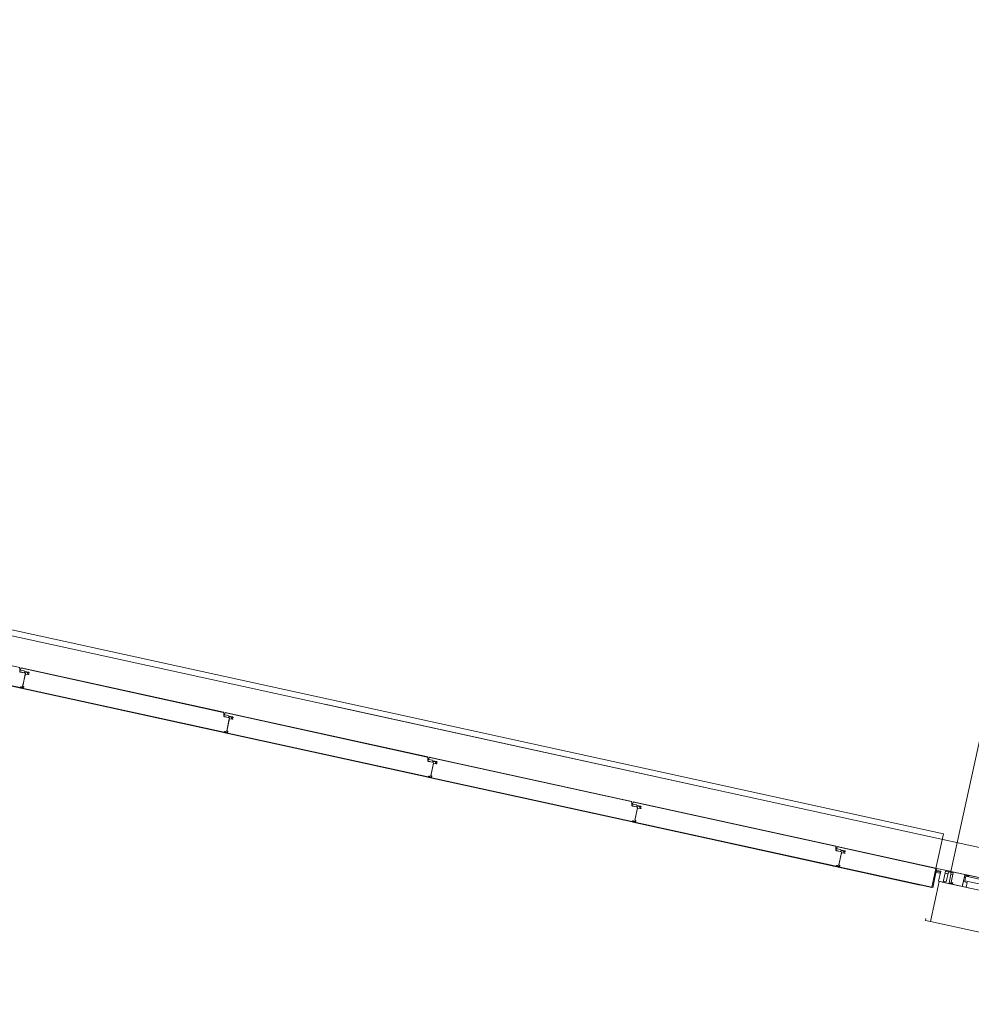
# Model space of a CAD drawing. Header units: metres. Extents: x 233012 to 233264, y 553571 to 554014.
# Tile 293 of 313: x 233195.75 to 233200.58, y 553985.72 to 553990.72. Entities that reach past the tile are written whole.
import ezdxf

# ---------------------------------------------------------------- set-up
doc = ezdxf.new("R2010")
doc.units = ezdxf.units.M
doc.linetypes.add('Dash', pattern=[0.00635, 0.003175, -0.003175])
doc.linetypes.add('NLCS-HIDDEN', pattern=[4, 2, -2])
for name, color, linetype, lineweight in [('A-N---NPP', 251, 'NLCS-HIDDEN', 9), ('A-NA23_vloer', 252, 'Continuous', 0), ('A-NL$1A_detailuitwerking', 252, 'Continuous', 5), ('A-NL$1B_3D-modellen_algemeen', 252, 'Continuous', 5), ('A-NL$1B_3D-modellen_algemeen-drsn', 252, 'Continuous', 5), ('A-NL30_deursparing', 252, 'Continuous', 5), ('A-NL30_wandopeningen', 252, 'Continuous', 5)]:
    doc.layers.add(name, color=color, linetype=linetype, lineweight=lineweight)

# ---------------------------------------------------------------- blocks, each defined once
blk = doc.blocks.new('NLRS_41_GM_WPB_waterslag_gen_mie - waterslag-5562979-01_Situatie')
at = {"layer": 'A-NL$1B_3D-modellen_algemeen'}
for p, q in [((-51.4815, 0.279), (51.2025, 0.279)), ((51.2025, 0.0995), (51.2025, 0.279)), ((49.4475, 0), (44.7075, 0)), ((51.1428, 0), (49.7475, 0))]:
    blk.add_line(p, q, dxfattribs=at)
blk = doc.blocks.new('NLRS_31_WI_UN_samenstelling aluminium A1 deur-SH_gen_mie - voorbeeld 3_gen zwart-V741-01_Situatie')
at = {"layer": 'A-NL$1A_detailuitwerking'}
for q in [(-0.497, 0.994), (0.497, 0)]:
    blk.add_line((-0.497, 0), q, dxfattribs=at)
blk.add_arc((-0.497, 0), 0.994, 0, 90, dxfattribs=at)
at = {"layer": 'A-NL30_deursparing'}
for p, q in [((0.339, 0.045), (0.342, 0.058)), ((0.342, 0.058), (0.4373, 0.058)), ((0.4373, 0.058), (0.4578, 0.0484)), ((-0.403, 0), (-0.497, 0)), ((-0.497, 0), (-0.497, -0.004)), ((-0.403, 0), (-0.403, -0.004)), ((-0.403, -0.004), (-0.403, 0)), ((0.4367, 0.045), (0.339, 0.045)), ((0.403, 0), (0.403, -0.004)), ((0.403, 0), (0.497, 0)), ((0.403, -0.004), (0.403, 0)), ((0.4685, 0.005), (0.4315, 0.005)), ((0.4315, 0.005), (0.4315, 0)), ((0.4367, 0.045), (0.4387, 0.0446)), ((0.44, 0.005), (0.4417, 0.0397)), ((0.4578, 0.0484), (0.46, 0.005)), ((0.4685, 0), (0.4685, 0.005)), ((0.497, 0), (0.497, -0.004)), ((-0.5095, -0.0045), (-0.5095, -0.0559)), ((-0.4945, -0.0045), (-0.5095, -0.0045)), ((-0.485, -0.004), (-0.497, -0.004)), ((-0.497, -0.004), (-0.485, -0.004)), ((-0.4945, -0.058), (-0.4945, -0.0045)), ((-0.485, -0.004), (-0.485, -0.054)), ((-0.403, -0.004), (-0.425, -0.004)), ((-0.425, -0.004), (-0.403, -0.004)), ((-0.425, -0.062), (-0.425, -0.004)), ((-0.4052, -0.0371), (-0.4245, -0.0371)), ((-0.4245, -0.0371), (-0.4245, -0.062)), ((0.418, -0.007), (-0.418, -0.007)), ((-0.418, -0.007), (-0.418, -0.031)), ((-0.418, -0.031), (0.418, -0.031)), ((-0.4052, -0.062), (-0.4052, -0.0371)), ((0.403, -0.004), (0.425, -0.004)), ((0.425, -0.004), (0.403, -0.004)), ((0.4052, -0.0371), (0.4245, -0.0371)), ((0.4052, -0.062), (0.4052, -0.0371)), ((0.418, -0.031), (0.418, -0.007)), ((0.4245, -0.0371), (0.4245, -0.062)), ((0.425, -0.062), (0.425, -0.004)), ((0.485, -0.004), (0.497, -0.004)), ((0.485, -0.004), (0.485, -0.054)), ((0.497, -0.004), (0.485, -0.004)), ((0.4945, -0.0045), (0.5095, -0.0045)), ((0.4945, -0.058), (0.4945, -0.0045)), ((0.5095, -0.0045), (0.5095, -0.0559)), ((-0.5235, -0.0559), (-0.5235, -0.062)), ((-0.5095, -0.0559), (-0.5235, -0.0559)), ((-0.5095, -0.0559), (-0.5235, -0.0559)), ((-0.5235, -0.0559), (-0.5235, -0.062)), ((-0.5235, -0.062), (-0.48, -0.062)), ((-0.482, -0.058), (-0.4945, -0.058)), ((-0.48, -0.058), (-0.4945, -0.058)), ((-0.485, -0.054), (-0.475, -0.054)), ((-0.482, -0.058), (-0.48, -0.058)), ((-0.48, -0.062), (-0.48, -0.058)), ((-0.475, -0.054), (-0.475, -0.062)), ((-0.475, -0.062), (-0.425, -0.062)), ((-0.4245, -0.062), (-0.4052, -0.062)), ((0.4245, -0.062), (0.4052, -0.062)), ((0.475, -0.062), (0.425, -0.062)), ((0.4315, -0.062), (0.4315, -0.067)), ((0.4315, -0.067), (0.4685, -0.067)), ((0.4417, -0.1017), (0.44, -0.067)), ((0.46, -0.067), (0.4578, -0.1104)), ((0.4685, -0.067), (0.4685, -0.062)), ((0.475, -0.054), (0.475, -0.062)), ((0.485, -0.054), (0.475, -0.054)), ((0.482, -0.058), (0.48, -0.058)), ((0.48, -0.058), (0.4945, -0.058)), ((0.48, -0.062), (0.48, -0.058)), ((0.5235, -0.062), (0.48, -0.062)), ((0.482, -0.058), (0.4945, -0.058)), ((0.5095, -0.0559), (0.5235, -0.0559)), ((0.5095, -0.0559), (0.5235, -0.0559)), ((0.5235, -0.0559), (0.5235, -0.062)), ((0.5235, -0.0559), (0.5235, -0.062)), ((0.342, -0.12), (0.339, -0.107)), ((0.339, -0.107), (0.4367, -0.107)), ((0.4373, -0.12), (0.342, -0.12)), ((0.4387, -0.1066), (0.4367, -0.107)), ((0.4578, -0.1104), (0.4373, -0.12))]:
    blk.add_line(p, q, dxfattribs=at)
at = {"layer": 'A-NL30_deursparing', "flags": 128}
for points in [[(0.4417, 0.0397), (0.4414, 0.0417), (0.4404, 0.0434), (0.4387, 0.0446), (0.4367, 0.045)], [(0.4404, 0.0434), (0.4414, 0.0417), (0.4417, 0.0397)], [(0.4367, -0.107), (0.4387, -0.1066), (0.4404, -0.1054), (0.4414, -0.1037), (0.4417, -0.1017)], [(0.4417, -0.1017), (0.4414, -0.1037), (0.4404, -0.1054)]]:
    blk.add_lwpolyline(points, dxfattribs=at)
at = {"layer": 'A-NL30_wandopeningen'}
for p, q in [((-0.502, 0), (-0.57, 0)), ((-0.57, 0), (-0.57, -0.0102)), ((-0.529, 0), (0.529, 0)), ((-0.502, 0), (-0.502, -0.004)), ((-0.502, -0.004), (-0.502, 0)), ((0.403, 0), (-0.403, 0)), ((0.4428, 0), (0.49, 0)), ((0.502, 0), (0.502, -0.004)), ((0.502, 0), (0.57, 0)), ((0.502, -0.004), (0.502, 0)), ((0.57, 0), (0.57, -0.0102)), ((-0.57, -0.0102), (-0.548, -0.0102)), ((-0.548, -0.0102), (-0.548, -0.062)), ((-0.502, -0.004), (-0.5245, -0.004)), ((-0.5245, -0.062), (-0.5245, -0.004)), ((-0.5245, -0.004), (-0.502, -0.004)), ((0.502, -0.004), (0.5245, -0.004)), ((0.5245, -0.004), (0.502, -0.004)), ((0.5245, -0.062), (0.5245, -0.004)), ((0.548, -0.0102), (0.548, -0.062)), ((0.57, -0.0102), (0.548, -0.0102)), ((-0.548, -0.062), (-0.5245, -0.062)), ((0.529, -0.062), (-0.529, -0.062)), ((0.548, -0.062), (0.5245, -0.062))]:
    blk.add_line(p, q, dxfattribs=at)
at = {"layer": 'A-NL30_wandopeningen', "linetype": 'Dash'}
for p, q in [((0.4052, -0.062), (-0.4052, -0.062)), ((0.4832, -0.062), (0.5118, -0.062))]:
    blk.add_line(p, q, dxfattribs=at)
blk = doc.blocks.new('NLRS_21_GM_UN_spouwlat_gen_mie - stelkozijn multiplex_gen_bxh25x245-V853-01_Situatie')
at = {"layer": 'A-NL$1B_3D-modellen_algemeen'}
h = blk.add_hatch(dxfattribs=at)
h.set_pattern_fill('FP_643', color=256, style=0, pattern_type=2)
h.set_pattern_definition([(167.657, (233163.144, 553682.585), (-0.0534409, -0.24422136), [])])
h.paths.add_polyline_path([(233200.3758, 553986.1662), (233200.4227, 553986.3944), (233200.4012, 553986.3991), (233200.3467, 553986.15), (233200.3714, 553986.1462), (233200.3754, 553986.1642)])
at = {"layer": 'A-NL$1B_3D-modellen_algemeen-drsn'}
for p, q in [((233200.4012, 553986.3991), (233200.3829, 553986.3157)), ((233200.4227, 553986.3944), (233200.4012, 553986.3991)), ((233200.3711, 553986.1447), (233200.4156, 553986.3479)), ((233200.3487, 553986.1594), (233200.3467, 553986.15)), ((233200.3467, 553986.15), (233200.3711, 553986.1447))]:
    blk.add_line(p, q, dxfattribs=at)
blk = doc.blocks.new('NLRS_21_GM_UN_spouwlat_gen_mie - stelkozijn multiplex_gen_bxh25x245-6694329-01_Situatie')
at = {"layer": 'A-NL$1B_3D-modellen_algemeen'}
for p, q in [((233134.9583, 553688.927), (233136.0231, 553688.694)), ((233134.9239, 553688.6735), (233134.9385, 553688.6703)), ((233134.9532, 553688.6671), (233134.9624, 553688.665)), ((233135.0211, 553688.6522), (233135.0279, 553688.6507)), ((233135.8446, 553688.472), (233135.8514, 553688.4705)), ((233135.91, 553688.4577), (233135.9193, 553688.4557)), ((233135.934, 553688.4525), (233135.9486, 553688.4492))]:
    blk.add_line(p, q, dxfattribs=at)

msp = doc.modelspace()

# ---------------------------------------------------------------- linework, layer by layer
at = {"layer": 'A-N---NPP', "flags": 128}
msp.add_lwpolyline([(233208.526, 553888.618), (233228.609, 553980.395), (233099.954, 554008.548), (233025.404, 553667.867), (233154.055, 553639.689), (233189.361, 553801.036), (233206.475, 553797.378), (233225.622, 553884.877)], close=True, dxfattribs=at)
at = {"layer": 'A-NA23_vloer', "flags": 128}
msp.add_lwpolyline([(233189.7304, 553676.5115), (233188.6615, 553671.627), (233028.9605, 553706.5739), (233096.3338, 554014.4585), (233264.2582, 553977.7124), (233263.9339, 553967.3248), (233258.9348, 553967.4302), (233259.131, 553973.716), (233100.1493, 554008.5053), (233034.9138, 553710.3894), (233189.7304, 553676.5115)], dxfattribs=at)
at = {"layer": 'A-NL$1B_3D-modellen_algemeen-drsn'}
for p, q in [((233195.7504, 553987.4322), (233194.7211, 553987.6574)), ((233194.7198, 553987.5553), (233195.751, 553987.3297)), ((233194.7201, 553987.5563), (233195.7513, 553987.3307)), ((233195.7495, 553987.4285), (233195.7499, 553987.4127)), ((233195.7509, 553987.4127), (233195.7504, 553987.4322)), ((233195.7714, 553987.4053), (233195.7527, 553987.4094)), ((233195.7716, 553987.4062), (233195.7529, 553987.4103)), ((233195.7551, 553987.4192), (233195.7716, 553987.4156)), ((233195.7553, 553987.4202), (233195.7718, 553987.4165)), ((233196.7859, 553987.2056), (233195.7566, 553987.4308)), ((233196.7819, 553987.2054), (233195.7603, 553987.429)), ((233195.7772, 553987.4113), (233195.7943, 553987.4075)), ((233195.7945, 553987.4085), (233195.7775, 553987.4122)), ((233195.7781, 553987.4094), (233195.7889, 553987.4071)), ((233195.7892, 553987.408), (233195.7783, 553987.4104)), ((233195.7645, 553987.3371), (233195.7784, 553987.4006)), ((233195.7779, 553987.3985), (233195.7648, 553987.3382)), ((233195.7924, 553987.3971), (233195.7796, 553987.3988)), ((233195.7925, 553987.3981), (233195.7798, 553987.3998)), ((233195.7553, 553987.3287), (233196.7865, 553987.1031)), ((233195.7556, 553987.3297), (233196.7868, 553987.1041)), ((233195.7683, 553987.332), (233195.7558, 553987.3322)), ((233195.7558, 553987.3312), (233195.7683, 553987.331)), ((233196.7864, 553987.1861), (233196.7859, 553987.2056)), ((233196.7854, 553987.1861), (233196.785, 553987.2019)), ((233196.8069, 553987.1787), (233196.7882, 553987.1828)), ((233196.8071, 553987.1796), (233196.7884, 553987.1837)), ((233196.7906, 553987.1926), (233196.8071, 553987.189)), ((233196.7908, 553987.1936), (233196.8073, 553987.19)), ((233197.8214, 553986.979), (233196.7921, 553987.2042)), ((233197.8174, 553986.9788), (233196.7958, 553987.2024)), ((233196.8, 553987.1105), (233196.8139, 553987.174)), ((233196.8134, 553987.1719), (233196.8002, 553987.1116)), ((233196.8127, 553987.1847), (233196.8298, 553987.1809)), ((233196.83, 553987.1819), (233196.8129, 553987.1856)), ((233196.8136, 553987.1828), (233196.8244, 553987.1805)), ((233196.8246, 553987.1814), (233196.8138, 553987.1838)), ((233196.8151, 553987.1722), (233196.8279, 553987.1705)), ((233196.828, 553987.1715), (233196.8153, 553987.1732)), ((233196.8038, 553987.1054), (233196.7913, 553987.1056)), ((233196.7908, 553987.1022), (233197.822, 553986.8765)), ((233196.7911, 553987.1031), (233197.8222, 553986.8775)), ((233196.7913, 553987.1046), (233196.8038, 553987.1044)), ((233197.8205, 553986.9753), (233197.8209, 553986.9595)), ((233197.8219, 553986.9595), (233197.8214, 553986.979)), ((233197.8237, 553986.9562), (233197.8424, 553986.9521)), ((233197.8426, 553986.9531), (233197.8239, 553986.9571)), ((233197.8261, 553986.966), (233197.8426, 553986.9624)), ((233197.8263, 553986.967), (233197.8428, 553986.9634)), ((233198.8569, 553986.7524), (233197.8276, 553986.9776)), ((233198.8529, 553986.7523), (233197.8313, 553986.9758)), ((233197.8482, 553986.9581), (233197.8653, 553986.9543)), ((233197.8655, 553986.9553), (233197.8484, 553986.9591)), ((233197.8491, 553986.9562), (233197.8599, 553986.9539)), ((233197.8601, 553986.9548), (233197.8493, 553986.9572)), ((233197.8355, 553986.8839), (233197.8494, 553986.9474)), ((233197.8489, 553986.9453), (233197.8357, 553986.885)), ((233197.8506, 553986.9456), (233197.8634, 553986.9439)), ((233197.8635, 553986.9449), (233197.8508, 553986.9466)), ((233197.8263, 553986.8756), (233198.8575, 553986.6499)), ((233197.8266, 553986.8765), (233198.8577, 553986.6509)), ((233197.8393, 553986.8788), (233197.8268, 553986.879)), ((233197.8268, 553986.878), (233197.8393, 553986.8778)), ((233198.856, 553986.7487), (233198.8564, 553986.7329)), ((233198.8574, 553986.7329), (233198.8569, 553986.7524)), ((233198.8592, 553986.7296), (233198.8779, 553986.7255)), ((233198.8781, 553986.7265), (233198.8594, 553986.7305)), ((233198.8616, 553986.7394), (233198.8781, 553986.7358)), ((233198.8618, 553986.7404), (233198.8783, 553986.7368)), ((233199.8924, 553986.5258), (233198.8631, 553986.751)), ((233198.8668, 553986.7492), (233199.8884, 553986.5257)), ((233198.871, 553986.6573), (233198.8849, 553986.7208)), ((233198.8844, 553986.7187), (233198.8712, 553986.6584)), ((233198.8837, 553986.7315), (233198.9008, 553986.7277)), ((233198.8839, 553986.7325), (233198.901, 553986.7287)), ((233198.8846, 553986.7296), (233198.8954, 553986.7273)), ((233198.8956, 553986.7282), (233198.8848, 553986.7306)), ((233198.8861, 553986.719), (233198.8989, 553986.7173)), ((233198.899, 553986.7183), (233198.8863, 553986.72)), ((233198.8618, 553986.649), (233199.893, 553986.4233)), ((233198.8621, 553986.6499), (233199.8932, 553986.4243)), ((233198.8748, 553986.6522), (233198.8623, 553986.6524)), ((233198.8748, 553986.6512), (233198.8623, 553986.6514)), ((233199.8915, 553986.5221), (233199.8919, 553986.5063)), ((233199.8929, 553986.5063), (233199.8924, 553986.5258)), ((233199.8971, 553986.5128), (233199.9136, 553986.5092)), ((233199.9138, 553986.5102), (233199.8973, 553986.5138)), ((233200.3995, 553986.4148), (233199.8986, 553986.5244)), ((233200.3993, 553986.4139), (233199.9023, 553986.5226)), ((233199.9365, 553986.5021), (233199.9194, 553986.5059)), ((233199.8947, 553986.503), (233199.9134, 553986.4989)), ((233199.9136, 553986.4999), (233199.8949, 553986.504)), ((233199.9065, 553986.4307), (233199.9204, 553986.4942)), ((233199.9199, 553986.4921), (233199.9067, 553986.4318)), ((233199.9192, 553986.5049), (233199.9363, 553986.5011)), ((233199.9201, 553986.503), (233199.9309, 553986.5007)), ((233199.9311, 553986.5017), (233199.9203, 553986.504)), ((233199.9344, 553986.4907), (233199.9216, 553986.4924)), ((233199.9345, 553986.4917), (233199.9217, 553986.4934)), ((233199.8973, 553986.4224), (233200.3782, 553986.3171)), ((233200.3784, 553986.3181), (233199.8976, 553986.4233)), ((233199.9103, 553986.4256), (233199.8978, 553986.4258)), ((233199.9103, 553986.4246), (233199.8978, 553986.4248)), ((233200.3784, 553986.3181), (233200.3993, 553986.4139))]:
    msp.add_line(p, q, dxfattribs=at)
for centre, major_axis, start_param, end_param in [((233195.7456, 553987.4281), (-0.0017, 0.00362), 4.36539, 5.629356), ((233195.7456, 553987.4281), (0.00246, 0.00316), 5.465079, 6.729044), ((233195.7534, 553987.4128), (-0.00083, 0.0034), 1.35661, 2.686508), ((233195.7534, 553987.4128), (-0.00225, 0.00268), 0.89683, 2.226728), ((233195.7534, 553987.4128), (0.00027, 0.00249), 1.70398, 3.033877), ((233195.7558, 553987.4223), (-0.00282, -0.00151), 5.313654, 7.14784), ((233195.7558, 553987.4223), (-0.0014, -0.0017), 4.924274, 6.758459), ((233195.7558, 553987.4223), (-0.00205, -0.00081), 5.42827, 7.262456), ((233195.7594, 553987.4249), (0.00007, -0.0042), 2.909966, 4.217373), ((233195.7594, 553987.4249), (-0.0024, -0.00345), 3.534291, 4.841698), ((233195.7721, 553987.4087), (0.0033, 0.00116), 4.158745, 5.694103), ((233195.7721, 553987.4087), (0.00293, 0.00192), 3.917973, 5.453332), ((233195.7711, 553987.4131), (-0.00225, -0.00108), 3.490623, 4.04948), ((233195.7721, 553987.4087), (0.00227, 0.00104), 4.068818, 5.604177), ((233195.7711, 553987.4131), (-0.00295, -0.00188), 3.371735, 3.930592), ((233195.7711, 553987.4131), (-0.0035, 0.00016), 3.985195, 4.544052), ((233195.7776, 553987.4073), (-0.00312, 0.00073), 4.727468, 6.262216), ((233195.7776, 553987.4073), (0.00106, 0.00193), 0.285352, 1.819974), ((233195.7776, 553987.4073), (-0.0022, 0.00001), 4.500639, 6.035262), ((233195.7779, 553987.4144), (-0.00056, -0.00315), 5.686243, 6.2451), ((233195.7779, 553987.4144), (-0.00113, -0.00189), 6.046079, 6.604935), ((233195.7779, 553987.4144), (-0.00166, -0.00144), 0.083893, 0.64275), ((233195.7885, 553987.4049), (0.00198, 0.00095), 5.621896, 7.192692), ((233195.7885, 553987.4049), (0.00198, 0.00095), 5.621896, 7.192692), ((233195.7885, 553987.4049), (0.00289, 0.00138), 5.621896, 7.192692), ((233195.7938, 553987.4051), (0.0016, -0.00192), 0.662909, 2.233706), ((233195.7938, 553987.4051), (0.0033, -0.00116), 0.122489, 1.693286), ((233195.7938, 553987.4051), (0.0033, -0.00116), 0.122489, 1.693286), ((233195.7799, 553987.3986), (0.00086, 0.00339), 0.120525, 0.858459), ((233195.7799, 553987.3986), (-0.00113, 0.00331), 5.826404, 6.564338), ((233195.7795, 553987.3981), (-0.00153, -0.00061), 4.202447, 5.685977), ((233195.7799, 553987.3986), (-0.0006, 0.00243), 5.913117, 6.666986), ((233195.7795, 553987.3981), (-0.000281, -0.000586), 3.460683, 4.944212), ((233195.7795, 553987.3981), (-0.000634, -0.000142), 4.363322, 5.846852), ((233195.7881, 553987.4032), (0.00303, 0.00103), 4.255608, 5.739138), ((233195.7881, 553987.4032), (-0.0017, 0.0014), 2.131237, 3.614767), ((233195.7881, 553987.4032), (0.00058, 0.00212), 3.282019, 4.765549), ((233195.7928, 553987.4006), (-0.0035, 0.00014), 1.481303, 2.964833), ((233195.7928, 553987.4006), (0.00319, -0.00145), 5.011082, 6.494612), ((233195.7928, 553987.4006), (0.00209, -0.00137), 5.162977, 6.646507), ((233195.7515, 553987.3316), (0.00134, 0.00149), 3.6584, 5.229197), ((233195.7515, 553987.3316), (0.00096, 0.000281), 4.211975, 5.782771), ((233195.7515, 553987.3316), (0.00096, 0.000281), 4.211975, 5.782771), ((233195.7558, 553987.3325), (-0.00096, 0.00284), 4.840457, 7.311992), ((233195.7558, 553987.3325), (-0.00283, 0.001), 3.935211, 6.406746), ((233195.7558, 553987.3325), (-0.00184, 0.00078), 3.997511, 6.4688), ((233195.756, 553987.3304), (0.00075, -0.00164), 2.825219, 5.469697), ((233195.756, 553987.3304), (-0.000117, -0.000791), 3.465414, 5.959476), ((233195.756, 553987.3304), (0.000547, -0.000584), 2.566065, 5.060127), ((233195.7585, 553987.3338), (-0.000144, 0.00099), 1.880136, 2.979366), ((233195.7655, 553987.3369), (-0.000494, 0.000869), 0.838558, 2.409354), ((233195.7657, 553987.338), (-0.000608, -0.000794), 5.150418, 6.721214), ((233195.768, 553987.334), (-0.000906, 0.000923), 2.347177, 5.291374), ((233195.768, 553987.334), (-0.00027, 0.000115), 1.954478, 4.898675), ((233195.768, 553987.334), (-0.000169, 0.000239), 2.508052, 5.452249), ((233195.7683, 553987.334), (-0.00195, -0.00045), 1.326327, 2.798059), ((233195.7684, 553987.3344), (0.00186, -0.00069), 0.040866, 1.709453), ((233196.7811, 553987.2015), (0.00267, -0.00298), 0.931354, 2.19532), ((233196.7811, 553987.2015), (-0.00344, -0.00203), 2.699863, 3.963829), ((233196.7889, 553987.1862), (-0.0032, -0.00143), 5.888446, 7.218344), ((233196.7889, 553987.1862), (0.00217, -0.00275), 4.069193, 5.39909), ((233196.7889, 553987.1862), (0.00108, -0.00225), 4.29038, 5.620278), ((233196.7913, 553987.1957), (-0.00282, -0.00151), 5.313654, 7.14784), ((233196.7913, 553987.1957), (-0.0014, -0.0017), 4.924274, 6.758459), ((233196.7913, 553987.1957), (-0.00205, -0.00081), 5.42827, 7.262456), ((233196.7949, 553987.1983), (0.00007, -0.0042), 2.909966, 4.217373), ((233196.7949, 553987.1983), (-0.0024, -0.00345), 3.534291, 4.841698), ((233196.8076, 553987.1821), (0.00322, -0.00138), 4.902642, 6.438001), ((233196.8076, 553987.1821), (-0.00278, -0.00212), 0.704419, 2.239778), ((233196.8066, 553987.1865), (-0.00225, -0.00108), 3.490623, 4.04948), ((233196.8076, 553987.1821), (-0.00247, 0.0004), 1.517566, 3.052924), ((233196.8066, 553987.1865), (-0.00295, -0.00188), 3.371735, 3.930592), ((233196.8066, 553987.1865), (-0.0035, 0.00016), 3.985195, 4.544052), ((233196.8131, 553987.1807), (0.00052, -0.00316), 2.764345, 4.299093), ((233196.8131, 553987.1807), (0.00029, -0.00218), 2.796726, 4.331349), ((233196.8131, 553987.1807), (-0.00005, -0.0022), 2.951707, 4.48633), ((233196.8134, 553987.1878), (-0.00056, -0.00315), 5.686243, 6.2451), ((233196.8134, 553987.1878), (-0.00113, -0.00189), 6.046079, 6.604935), ((233196.8134, 553987.1878), (-0.00166, -0.00144), 0.083893, 0.64275), ((233196.8154, 553987.172), (0.00341, -0.00077), 1.664264, 2.402198), ((233196.8154, 553987.172), (-0.00012, -0.0035), 3.048082, 3.786017), ((233196.815, 553987.1715), (-0.00153, -0.00061), 4.202447, 5.685977), ((233196.8154, 553987.172), (0.00152, -0.00199), 2.360264, 3.114134), ((233196.815, 553987.1715), (-0.000281, -0.000586), 3.460683, 4.944212), ((233196.815, 553987.1715), (-0.000634, -0.000142), 4.363322, 5.846852), ((233196.8236, 553987.1767), (-0.00204, -0.00246), 0.564994, 2.048524), ((233196.8236, 553987.1767), (0.00177, -0.00131), 5.221733, 6.705263), ((233196.8236, 553987.1767), (0.00208, -0.00072), 4.916898, 6.400428), ((233196.824, 553987.1783), (0.00023, -0.00219), 1.249046, 2.819842), ((233196.824, 553987.1783), (0.00023, -0.00219), 1.249046, 2.819842), ((233196.824, 553987.1783), (0.00094, -0.00306), 1.055608, 2.626404), ((233196.8283, 553987.174), (-0.0035, 0.00014), 1.481303, 2.964833), ((233196.8283, 553987.174), (0.00319, -0.00145), 5.011082, 6.494612), ((233196.8283, 553987.174), (0.00209, -0.00137), 5.162977, 6.646507), ((233196.8293, 553987.1785), (0.0016, -0.00192), 0.662909, 2.233706), ((233196.8293, 553987.1785), (0.0033, -0.00116), 0.122489, 1.693286), ((233196.8293, 553987.1785), (0.0033, -0.00116), 0.122489, 1.693286), ((233196.7913, 553987.1059), (-0.0013, -0.0027), 2.472128, 4.943664), ((233196.7913, 553987.1059), (-0.00023, -0.00299), 2.099436, 4.570971), ((233196.7913, 553987.1059), (-0.00017, -0.00199), 2.107302, 4.578591), ((233196.7915, 553987.1038), (0.00075, -0.00164), 2.825219, 5.469697), ((233196.794, 553987.1072), (-0.000113, -0.000994), 5.278694, 6.377924), ((233196.801, 553987.1103), (-0.000467, -0.000884), 4.982599, 6.553395), ((233196.8012, 553987.1114), (-0.000608, -0.000794), 5.150418, 6.721214), ((233196.8035, 553987.1074), (0.00126, -0.00031), 4.933576, 7.877773), ((233196.8035, 553987.1074), (-0.000291, -0.000034), 1.43767, 4.381867), ((233196.8035, 553987.1074), (-0.000275, -0.000102), 1.198998, 4.143195), ((233196.8038, 553987.1074), (-0.00195, -0.00045), 1.326327, 2.798059), ((233196.8039, 553987.1078), (0.00186, -0.00069), 0.040866, 1.709453), ((233196.787, 553987.105), (0.00138, -0.00145), 5.307534, 6.87833), ((233196.787, 553987.105), (-0.001, -0.000016), 1.338972, 2.909768), ((233196.787, 553987.105), (-0.001, -0.000016), 1.338972, 2.909768), ((233196.7915, 553987.1038), (-0.000117, -0.000791), 3.465414, 5.959476), ((233196.7915, 553987.1038), (0.000547, -0.000584), 2.566065, 5.060127), ((233197.8166, 553986.9749), (0.00267, -0.00298), 0.931354, 2.19532), ((233197.8166, 553986.9749), (-0.00344, -0.00203), 2.699863, 3.963829), ((233197.8244, 553986.9596), (-0.0032, -0.00143), 5.888446, 7.218344), ((233197.8244, 553986.9596), (0.00217, -0.00275), 4.069193, 5.39909), ((233197.8244, 553986.9596), (0.00108, -0.00225), 4.29038, 5.620278), ((233197.8268, 553986.9691), (-0.00282, -0.00151), 5.313654, 7.14784), ((233197.8268, 553986.9691), (-0.0014, -0.0017), 4.924274, 6.758459), ((233197.8268, 553986.9691), (-0.00205, -0.00081), 5.42827, 7.262456), ((233197.8304, 553986.9717), (0.00007, -0.0042), 2.909966, 4.217373), ((233197.8304, 553986.9717), (-0.0024, -0.00345), 3.534291, 4.841698), ((233197.8421, 553986.9599), (-0.00225, -0.00108), 3.490623, 4.04948), ((233197.8421, 553986.9599), (-0.00295, -0.00188), 3.371735, 3.930592), ((233197.8421, 553986.9599), (-0.0035, 0.00016), 3.985195, 4.544052), ((233197.8486, 553986.9541), (0.00052, -0.00316), 2.764345, 4.299093), ((233197.8486, 553986.9541), (0.00029, -0.00218), 2.796726, 4.331349), ((233197.8486, 553986.9541), (-0.00005, -0.0022), 2.951707, 4.48633), ((233197.8489, 553986.9612), (-0.00056, -0.00315), 5.686243, 6.2451), ((233197.8489, 553986.9612), (-0.00113, -0.00189), 6.046079, 6.604935), ((233197.8489, 553986.9612), (-0.00166, -0.00144), 0.083893, 0.64275), ((233197.8648, 553986.9519), (0.0033, -0.00116), 0.122489, 1.693286), ((233197.8648, 553986.9519), (0.0033, -0.00116), 0.122489, 1.693286), ((233197.8431, 553986.9555), (0.00322, -0.00138), 4.902642, 6.438001), ((233197.8431, 553986.9555), (-0.00278, -0.00212), 0.704419, 2.239778), ((233197.8431, 553986.9555), (-0.00247, 0.0004), 1.517566, 3.052924), ((233197.8509, 553986.9454), (0.00341, -0.00077), 1.664264, 2.402198), ((233197.8509, 553986.9454), (-0.00012, -0.0035), 3.048082, 3.786017), ((233197.8505, 553986.9449), (-0.00153, -0.00061), 4.202447, 5.685977), ((233197.8509, 553986.9454), (0.00152, -0.00199), 2.360264, 3.114134), ((233197.8505, 553986.9449), (-0.000281, -0.000586), 3.460683, 4.944212), ((233197.8505, 553986.9449), (-0.000634, -0.000142), 4.363322, 5.846852), ((233197.8591, 553986.9501), (-0.00204, -0.00246), 0.564994, 2.048524), ((233197.8591, 553986.9501), (0.00177, -0.00131), 5.221733, 6.705263), ((233197.8591, 553986.9501), (0.00208, -0.00072), 4.916898, 6.400428), ((233197.8595, 553986.9517), (0.00023, -0.00219), 1.249046, 2.819842), ((233197.8595, 553986.9517), (0.00023, -0.00219), 1.249046, 2.819842), ((233197.8595, 553986.9517), (0.00094, -0.00306), 1.055608, 2.626404), ((233197.8638, 553986.9474), (-0.0035, 0.00014), 1.481303, 2.964833), ((233197.8638, 553986.9474), (0.00319, -0.00145), 5.011082, 6.494612), ((233197.8638, 553986.9474), (0.00209, -0.00137), 5.162977, 6.646507), ((233197.8648, 553986.9519), (0.0016, -0.00192), 0.662909, 2.233706), ((233197.8225, 553986.8784), (0.00138, -0.00145), 5.307534, 6.87833), ((233197.8225, 553986.8784), (-0.001, -0.000016), 1.338972, 2.909768), ((233197.8225, 553986.8784), (-0.001, -0.000016), 1.338972, 2.909768), ((233197.8268, 553986.8793), (-0.0013, -0.0027), 2.472128, 4.943664), ((233197.8268, 553986.8793), (-0.00023, -0.00299), 2.099436, 4.570971), ((233197.8268, 553986.8793), (-0.00017, -0.00199), 2.107302, 4.578591), ((233197.827, 553986.8772), (0.00075, -0.00164), 2.825219, 5.469697), ((233197.827, 553986.8772), (-0.000117, -0.000791), 3.465414, 5.959476), ((233197.827, 553986.8772), (0.000547, -0.000584), 2.566065, 5.060127), ((233197.8294, 553986.8806), (-0.000113, -0.000994), 5.278694, 6.377924), ((233197.8365, 553986.8837), (-0.000467, -0.000884), 4.982599, 6.553395), ((233197.8367, 553986.8848), (-0.000608, -0.000794), 5.150418, 6.721214), ((233197.839, 553986.8808), (0.00126, -0.00031), 4.933576, 7.877773), ((233197.839, 553986.8808), (-0.000291, -0.000034), 1.43767, 4.381867), ((233197.839, 553986.8808), (-0.000275, -0.000102), 1.198998, 4.143195), ((233197.8393, 553986.8808), (-0.00195, -0.00045), 1.326327, 2.798059), ((233197.8394, 553986.8812), (0.00186, -0.00069), 0.040866, 1.709453), ((233198.8521, 553986.7483), (0.00267, -0.00298), 0.931354, 2.19532), ((233198.8521, 553986.7483), (-0.00344, -0.00203), 2.699863, 3.963829), ((233198.8599, 553986.733), (-0.0032, -0.00143), 5.888446, 7.218344), ((233198.8599, 553986.733), (0.00217, -0.00275), 4.069193, 5.39909), ((233198.8599, 553986.733), (0.00108, -0.00225), 4.29038, 5.620278), ((233198.8623, 553986.7425), (-0.00282, -0.00151), 5.313654, 7.14784), ((233198.8623, 553986.7425), (-0.0014, -0.0017), 4.924274, 6.758459), ((233198.8623, 553986.7425), (-0.00205, -0.00081), 5.42827, 7.262456), ((233198.8659, 553986.7451), (0.00007, -0.0042), 2.909966, 4.217373), ((233198.8659, 553986.7451), (-0.0024, -0.00345), 3.534291, 4.841698), ((233198.8786, 553986.7289), (0.00322, -0.00138), 4.902642, 6.438001), ((233198.8786, 553986.7289), (-0.00278, -0.00212), 0.704419, 2.239778), ((233198.8776, 553986.7333), (-0.00225, -0.00108), 3.490623, 4.04948), ((233198.8786, 553986.7289), (-0.00247, 0.0004), 1.517566, 3.052924), ((233198.8776, 553986.7333), (-0.00295, -0.00188), 3.371735, 3.930592), ((233198.8776, 553986.7333), (-0.0035, 0.00016), 3.985195, 4.544052), ((233198.8841, 553986.7275), (0.00052, -0.00316), 2.764345, 4.299093), ((233198.8841, 553986.7275), (0.00029, -0.00218), 2.796726, 4.331349), ((233198.8841, 553986.7275), (-0.00005, -0.0022), 2.951707, 4.48633), ((233198.8844, 553986.7346), (-0.00056, -0.00315), 5.686243, 6.2451), ((233198.8844, 553986.7346), (-0.00113, -0.00189), 6.046079, 6.604935), ((233198.8844, 553986.7346), (-0.00166, -0.00144), 0.083893, 0.64275), ((233198.8864, 553986.7188), (0.00341, -0.00077), 1.664264, 2.402198), ((233198.8864, 553986.7188), (-0.00012, -0.0035), 3.048082, 3.786017), ((233198.886, 553986.7183), (-0.00153, -0.00061), 4.202447, 5.685977), ((233198.8864, 553986.7188), (0.00152, -0.00199), 2.360264, 3.114134), ((233198.886, 553986.7183), (-0.000281, -0.000586), 3.460683, 4.944212), ((233198.886, 553986.7183), (-0.000634, -0.000142), 4.363322, 5.846852), ((233198.8946, 553986.7235), (-0.00204, -0.00246), 0.564994, 2.048524), ((233198.8946, 553986.7235), (0.00177, -0.00131), 5.221733, 6.705263), ((233198.8946, 553986.7235), (0.00208, -0.00072), 4.916898, 6.400428), ((233198.895, 553986.7251), (0.00023, -0.00219), 1.249046, 2.819842), ((233198.895, 553986.7251), (0.00023, -0.00219), 1.249046, 2.819842), ((233198.895, 553986.7251), (0.00094, -0.00306), 1.055608, 2.626404), ((233198.8993, 553986.7208), (-0.0035, 0.00014), 1.481303, 2.964833), ((233198.8993, 553986.7208), (0.00319, -0.00145), 5.011082, 6.494612), ((233198.8993, 553986.7208), (0.00209, -0.00137), 5.162977, 6.646507), ((233198.9003, 553986.7253), (0.0016, -0.00192), 0.662909, 2.233706), ((233198.9003, 553986.7253), (0.0033, -0.00116), 0.122489, 1.693286), ((233198.9003, 553986.7253), (0.0033, -0.00116), 0.122489, 1.693286), ((233198.8622, 553986.6527), (-0.0013, -0.0027), 2.472128, 4.943664), ((233198.8622, 553986.6527), (-0.00023, -0.00299), 2.099436, 4.570971), ((233198.872, 553986.6571), (-0.000467, -0.000884), 4.982599, 6.553395), ((233198.8722, 553986.6582), (-0.000608, -0.000794), 5.150418, 6.721214), ((233198.8749, 553986.6546), (0.00186, -0.00069), 0.040866, 1.709453), ((233198.858, 553986.6519), (0.00138, -0.00145), 5.307534, 6.87833), ((233198.858, 553986.6519), (-0.001, -0.000016), 1.338972, 2.909768), ((233198.858, 553986.6519), (-0.001, -0.000016), 1.338972, 2.909768), ((233198.8622, 553986.6527), (-0.00017, -0.00199), 2.107302, 4.578591), ((233198.8625, 553986.6506), (0.00075, -0.00164), 2.825219, 5.469697), ((233198.8625, 553986.6506), (-0.000117, -0.000791), 3.465414, 5.959476), ((233198.8625, 553986.6506), (0.000547, -0.000584), 2.566065, 5.060127), ((233198.8649, 553986.6541), (-0.000113, -0.000994), 5.278694, 6.377924), ((233198.8745, 553986.6542), (0.00126, -0.00031), 4.933576, 7.877773), ((233198.8745, 553986.6542), (-0.000291, -0.000034), 1.43767, 4.381867), ((233198.8745, 553986.6542), (-0.000275, -0.000102), 1.198998, 4.143195), ((233198.8748, 553986.6542), (-0.00195, -0.00045), 1.326327, 2.798059), ((233199.8875, 553986.5218), (0.00267, -0.00298), 0.931354, 2.19532), ((233199.8875, 553986.5218), (-0.00344, -0.00203), 2.699863, 3.963829), ((233199.8954, 553986.5064), (-0.0032, -0.00143), 5.888446, 7.218344), ((233199.8954, 553986.5064), (0.00217, -0.00275), 4.069193, 5.39909), ((233199.8954, 553986.5064), (0.00108, -0.00225), 4.29038, 5.620278), ((233199.8978, 553986.5159), (-0.00268, 0.00175), 0.09796, 1.932146), ((233199.8978, 553986.5159), (-0.00154, 0.00157), 0.314164, 2.14835), ((233199.8978, 553986.5159), (-0.00164, 0.00147), 0.253418, 2.087604), ((233199.9014, 553986.5185), (0.00365, 0.00208), 0.838558, 2.145965), ((233199.9014, 553986.5185), (-0.00339, 0.00248), 5.129067, 6.436474), ((233199.913, 553986.5068), (0.00195, 0.00157), 0.118826, 0.677683), ((233199.913, 553986.5068), (0.00117, 0.0033), 5.848437, 6.407294), ((233199.913, 553986.5068), (-0.00136, 0.00323), 5.110644, 5.6695), ((233199.9199, 553986.508), (0.0032, 0.00002), 3.932546, 4.491403), ((233199.9199, 553986.508), (-0.00204, 0.00083), 1.183653, 1.742509), ((233199.9199, 553986.508), (-0.00158, 0.00153), 1.567133, 2.12599), ((233199.9141, 553986.5023), (0.00322, -0.00138), 4.902642, 6.438001), ((233199.9141, 553986.5023), (-0.00278, -0.00212), 0.704419, 2.239778), ((233199.9141, 553986.5023), (-0.00247, 0.0004), 1.517566, 3.052924), ((233199.9196, 553986.5009), (0.00052, -0.00316), 2.764345, 4.299093), ((233199.9196, 553986.5009), (0.00029, -0.00218), 2.796726, 4.331349), ((233199.9196, 553986.5009), (-0.00005, -0.0022), 2.951707, 4.48633), ((233199.9219, 553986.4922), (0.00341, -0.00077), 1.664264, 2.402198), ((233199.9219, 553986.4922), (-0.00012, -0.0035), 3.048082, 3.786017), ((233199.9215, 553986.4917), (-0.00135, 0.00096), 5.201881, 6.685411), ((233199.9219, 553986.4922), (0.00152, -0.00199), 2.360264, 3.114134), ((233199.9215, 553986.4917), (-0.000583, 0.000287), 5.041006, 6.524536), ((233199.9215, 553986.4917), (-0.00008, 0.000645), 6.030912, 7.514442), ((233199.9301, 553986.4969), (-0.00204, -0.00246), 0.564994, 2.048524), ((233199.9301, 553986.4969), (0.00177, -0.00131), 5.221733, 6.705263), ((233199.9301, 553986.4969), (0.00208, -0.00072), 4.916898, 6.400428), ((233199.9305, 553986.4985), (0.00023, -0.00219), 1.249046, 2.819842), ((233199.9305, 553986.4985), (0.00023, -0.00219), 1.249046, 2.819842), ((233199.9305, 553986.4985), (0.00094, -0.00306), 1.055608, 2.626404), ((233199.9348, 553986.4942), (0.00137, 0.00322), 3.415145, 4.898675), ((233199.9348, 553986.4942), (0.00284, 0.00204), 3.961606, 5.445136), ((233199.9348, 553986.4942), (-0.00124, 0.00217), 2.496621, 3.980151), ((233199.9358, 553986.4987), (0.00083, 0.00236), 4.836497, 6.407294), ((233199.9358, 553986.4987), (0.00226, 0.00267), 5.199819, 6.770615), ((233199.9358, 553986.4987), (0.00226, 0.00267), 5.199819, 6.770615), ((233199.8935, 553986.4253), (0.00138, -0.00145), 5.307534, 6.87833), ((233199.8935, 553986.4253), (-0.001, -0.000016), 1.338972, 2.909768), ((233199.8935, 553986.4253), (-0.001, -0.000016), 1.338972, 2.909768), ((233199.8977, 553986.4261), (-0.0013, -0.0027), 2.472128, 4.943664), ((233199.8977, 553986.4261), (-0.00023, -0.00299), 2.099436, 4.570971), ((233199.8977, 553986.4261), (-0.00017, -0.00199), 2.107302, 4.578591), ((233199.898, 553986.424), (0.00086, 0.00158), 0.609521, 3.254), ((233199.898, 553986.424), (0.000777, 0.00019), 1.507803, 4.001865), ((233199.898, 553986.424), (0.000759, 0.000252), 1.427487, 3.921549), ((233199.9004, 553986.4275), (-0.000113, -0.000994), 5.278694, 6.377924), ((233199.9075, 553986.4305), (-0.000467, -0.000884), 4.982599, 6.553395), ((233199.9077, 553986.4316), (0.000999, 0.000053), 2.873002, 4.443798), ((233199.91, 553986.4276), (0.00126, -0.00031), 4.933576, 7.877773), ((233199.91, 553986.4276), (-0.000291, -0.000034), 1.43767, 4.381867), ((233199.91, 553986.4276), (-0.000275, -0.000102), 1.198998, 4.143195), ((233199.9103, 553986.4276), (-0.00118, 0.00162), 2.495406, 3.967139), ((233199.9104, 553986.428), (-0.00198, 0.00021), 2.935592, 4.604179)]:
    msp.add_ellipse(centre, major_axis=major_axis, ratio=1, start_param=start_param, end_param=end_param, dxfattribs=at)

# ---------------------------------------------------------------- block references
at = {"layer": 'A-NL$1B_3D-modellen_algemeen'}
for name, p, rotation in [('NLRS_41_GM_WPB_waterslag_gen_mie - waterslag-5562979-01_Situatie', (233150.3591, 553997.2621), 347.6567290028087), ('NLRS_21_GM_UN_spouwlat_gen_mie - stelkozijn multiplex_gen_bxh25x245-6694329-01_Situatie', (466336.3943, 1107674.8386), 180)]:
    msp.add_blockref(name, p, dxfattribs=dict(at, rotation=rotation))
msp.add_blockref('NLRS_21_GM_UN_spouwlat_gen_mie - stelkozijn multiplex_gen_bxh25x245-V853-01_Situatie', (0, 0), dxfattribs=at)
at = {"layer": 'A-NL30_wandopeningen', "rotation": 347.6567290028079}
msp.add_blockref('NLRS_31_WI_UN_samenstelling aluminium A1 deur-SH_gen_mie - voorbeeld 3_gen zwart-V741-01_Situatie', (233200.9612, 553986.2919), dxfattribs=at)

doc.saveas('drawing.dxf')
